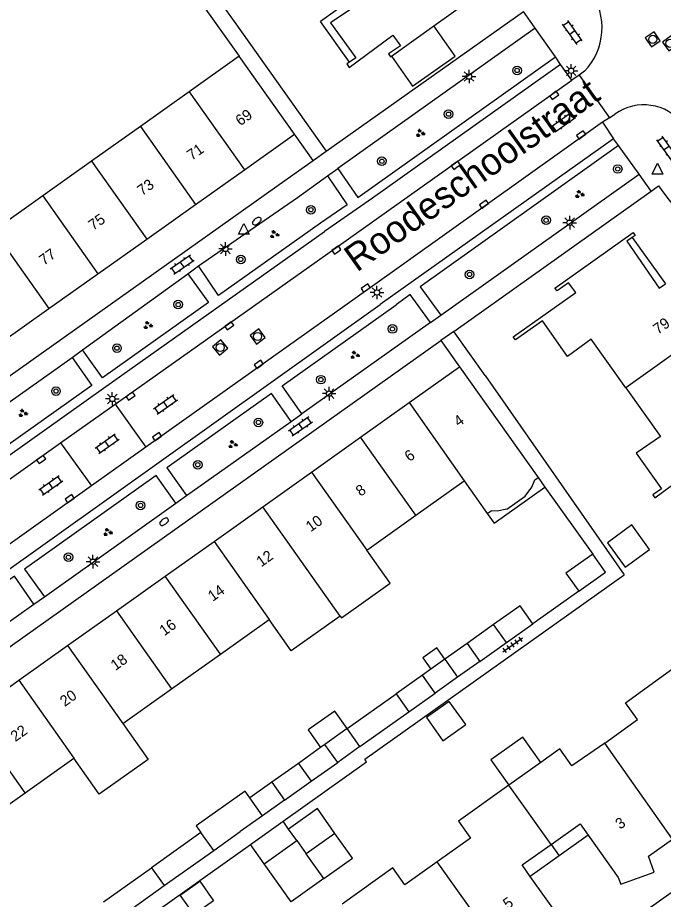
# Model space of a CAD drawing. Extents: x 124000 to 128010, y 398999 to 403000.
# Drawn here: x 126817.5 to 126877.4, y 399818 to 399899.7 of the extents above; entities that cross this region are included whole.
import ezdxf

# ---------------------------------------------------------------- set-up
doc = ezdxf.new("R2010")
doc.units = 0
for name, color, linetype in [('gg-afsc-erfafscheiding', 7, 'Continuous'), ('gg-afsc-hekwerk', 7, 'Continuous'), ('gg-afsc-muur', 7, 'Continuous'), ('gg-anno-huisnummerreeks BGT', 7, 'Continuous'), ('gg-anno-openbare ruimte label', 7, 'Continuous'), ('gg-bbg-gedigitaliseerde bebouwing', 7, 'Continuous'), ('gg-bbg-gedigitaliseerde bijgebouw', 7, 'Continuous'), ('gg-bbg-hoofdgebouw', 7, 'Continuous'), ('gg-bbg-luifel en loopbrug', 7, 'Continuous'), ('gg-bbg-tussenscheiding', 7, 'Continuous'), ('gg-knt-verharding', 7, 'Continuous'), ('gg-knt-verharding nz', 7, 'Continuous'), ('gt-grn-weggrens', 7, 'Continuous'), ('gt-symb-boom', 7, 'Continuous'), ('gt-symb-brandkraan', 7, 'Continuous'), ('gt-symb-groenvak', 7, 'Continuous'), ('gt-symb-klinker verharding', 7, 'Continuous'), ('gt-symb-kolk', 7, 'Continuous'), ('gt-symb-lichtmast', 7, 'Continuous'), ('gt-symb-rioolschacht', 7, 'Continuous'), ('gt-symb-tegel verharding', 7, 'Continuous'), ('gt-symb-waterafsluiter', 7, 'Continuous')]:
    doc.layers.add(name, color=color, linetype=linetype)

# ---------------------------------------------------------------- blocks, each defined once
blk = doc.blocks.new('gt0-RS')
at = {"layer": 'gt-symb-rioolschacht'}
blk.add_lwpolyline([(-0.5, -0.5), (0.5, -0.5), (0.5, 0.5), (-0.5, 0.5)], close=True, dxfattribs=at)
blk.add_circle((0, 0), 0.375, dxfattribs=at)
blk = doc.blocks.new('gt0-WAFSL')
at = {"layer": 'gt-symb-waterafsluiter'}
for p, q in [((-0.5, -0.333), (0, 0.667)), ((0, 0.667), (0.5, -0.333)), ((0.5, -0.333), (-0.5, -0.333))]:
    blk.add_line(p, q, dxfattribs=at)
blk = doc.blocks.new('gt0-KL1')
at = {"layer": 'gt-symb-klinker verharding'}
for p, q in [((-1.15, 0.3), (1.15, 0.3)), ((-1, -0.3), (-1, 0.3)), ((-0.5, 0.3), (-0.5, 0.45)), ((0, -0.3), (0, 0.3)), ((0.5, 0.3), (0.5, 0.45)), ((1, -0.3), (1, 0.3)), ((-1.15, -0.3), (1.15, -0.3)), ((-0.5, -0.45), (-0.5, -0.3)), ((0.5, -0.45), (0.5, -0.3))]:
    blk.add_line(p, q, dxfattribs=at)
blk = doc.blocks.new('gt0-BOOM')
at = {"layer": 'gt-symb-boom'}
for radius in [0.4, 0.2]:
    blk.add_circle((0, 0), radius, dxfattribs=at)
blk = doc.blocks.new('gt0-LMAST')
at = {"layer": 'gt-symb-lichtmast'}
for p, q in [((-0.182, 0.173), (-0.447, 0.438)), ((-0.005, 0.246), (-0.005, 0.621)), ((0.172, 0.173), (0.437, 0.438)), ((-0.255, -0.004), (-0.63, -0.004)), ((-0.182, -0.181), (-0.447, -0.446)), ((-0.005, -0.254), (-0.005, -0.629)), ((0.437, -0.446), (0.172, -0.181)), ((0.245, -0.004), (0.62, -0.004))]:
    blk.add_line(p, q, dxfattribs=at)
blk.add_circle((-0.005, -0.004), 0.25, dxfattribs=at)
blk = doc.blocks.new('gt0-KOLK')
at = {"layer": 'gt-symb-kolk'}
blk.add_lwpolyline([(0, 0), (0.375, 0), (0.375, 0.4), (-0.375, 0.4), (-0.375, 0), (0, 0)], dxfattribs=at)
blk = doc.blocks.new('gt0-GRVAK')
at = {"layer": 'gt-symb-groenvak'}
for p, q in [((-0.11, 0.189), (-0.228, 0.24)), ((-0.182, 0.153), (0.088, 0.153)), ((-0.091, 0.211), (-0.156, 0.322)), ((-0.047, 0.214), (-0.047, 0.393)), ((-0.004, 0.211), (0.061, 0.322)), ((0.015, 0.189), (0.133, 0.24)), ((0.262, -0.052), (0.197, 0.059)), ((0.305, -0.049), (0.305, 0.13)), ((0.349, -0.052), (0.414, 0.059)), ((-0.245, -0.228), (-0.363, -0.177)), ((-0.318, -0.264), (-0.047, -0.264)), ((-0.226, -0.206), (-0.291, -0.095)), ((-0.183, -0.203), (-0.183, -0.024)), ((-0.139, -0.206), (-0.074, -0.095)), ((-0.12, -0.228), (-0.002, -0.177)), ((0.243, -0.074), (0.125, -0.023)), ((0.17, -0.11), (0.441, -0.11)), ((0.368, -0.074), (0.486, -0.023))]:
    blk.add_line(p, q, dxfattribs=at)
blk = doc.blocks.new('gt0-BR')
at = {"layer": 'gt-symb-brandkraan'}
for centre, radius, start, end in [((-0.244, 0), 0.206, 107.56694, 252.43307), ((0.599, -2.664), 3, 106.89205, 107.56694), ((0, -0.691), 0.938, 73.10799, 106.89205), ((-0.599, -2.664), 3, 72.43309, 73.10799), ((0.244, 0), 0.206, 287.56695, 72.43309), ((0.599, 2.664), 3, 252.43307, 253.10797), ((0, 0.691), 0.938, 253.10797, 286.89206), ((-0.599, 2.664), 3, 286.89206, 287.56695)]:
    blk.add_arc(centre, radius, start, end, dxfattribs=at)
blk = doc.blocks.new('gt0-TEG1')
at = {"layer": 'gt-symb-tegel verharding'}
for p, q in [((-1.125, 0), (1.125, 0)), ((-0.9, -0.25), (-0.9, 0.25)), ((-0.45, -0.25), (-0.45, 0.25)), ((0, -0.25), (0, 0.25)), ((0.45, -0.25), (0.45, 0.25)), ((0.9, -0.25), (0.9, 0.25))]:
    blk.add_line(p, q, dxfattribs=at)

msp = doc.modelspace()

# ---------------------------------------------------------------- linework, layer by layer
at = {"layer": 'gg-afsc-erfafscheiding'}
for p, q in [((126828.733, 399911.709), (126837.582, 399899.316)), ((126860.853, 399866.519), (126873.751, 399848.049)), ((126818.832, 399808.659), (126839.097, 399823.061))]:
    msp.add_line(p, q, dxfattribs=at)
msp.add_lwpolyline([(126842.12, 399825.21), (126849.868, 399830.716), (126849.695, 399830.961)], dxfattribs=at)
at = {"layer": 'gg-afsc-hekwerk'}
for p, q in [((126846.12, 399887.288), (126864.393, 399900.234)), ((126837.582, 399899.316), (126846.12, 399887.288)), ((126876.239, 399883.587), (126876.911, 399884.064)), ((126857.955, 399870.594), (126876.239, 399883.587))]:
    msp.add_line(p, q, dxfattribs=at)
at = {"layer": 'gg-afsc-muur'}
for p, q in [((126829.909, 399907.564), (126838.06, 399896.078)), ((126866.391, 399856.144), (126870.817, 399849.935)), ((126849.695, 399830.961), (126873.751, 399848.049)), ((126869.52, 399846.515), (126865.281, 399843.504))]:
    msp.add_line(p, q, dxfattribs=at)
at = {"layer": 'gg-bbg-gedigitaliseerde bebouwing'}
for p, q in [((126838.06, 399896.078), (126833.427, 399892.786)), ((126833.427, 399892.786), (126828.903, 399889.571)), ((126828.903, 399889.571), (126824.379, 399886.357)), ((126824.379, 399886.357), (126819.855, 399883.142)), ((126819.855, 399883.142), (126815.314, 399879.916)), ((126858.478, 399867.297), (126865.751, 399857.042)), ((126854.422, 399853.55), (126858.904, 399856.733)), ((126858.904, 399856.733), (126861.051, 399853.708)), ((126865.443, 399856.824), (126865.751, 399857.042)), ((126849.889, 399850.33), (126854.422, 399853.55)), ((126861.051, 399853.708), (126861.419, 399853.969)), ((126836.316, 399840.688), (126840.841, 399843.902)), ((126831.791, 399837.474), (126836.316, 399840.688)), ((126827.266, 399834.26), (126831.791, 399837.474)), ((126871.938, 399832.429), (126874.979, 399834.624)), ((126818.225, 399827.838), (126822.741, 399831.046)), ((126866.006, 399830.642), (126863.041, 399828.531)), ((126813.7, 399824.624), (126818.225, 399827.838))]:
    msp.add_line(p, q, dxfattribs=at)
for points in [[(126862.865, 399854.127), (126864.564, 399855.333), (126865.18, 399856.155), (126865.443, 399856.824)], [(126862.865, 399854.127), (126861.964, 399853.938), (126861.419, 399853.969)], [(126847.431, 399844.208), (126847.535, 399844.059), (126852.06, 399847.272), (126849.889, 399850.33)], [(126847.431, 399844.208), (126842.881, 399841.004), (126840.841, 399843.902)], [(126827.266, 399834.26), (126829.621, 399830.914), (126825.083, 399827.719), (126822.741, 399831.046)], [(126871.938, 399832.429), (126868.892, 399830.342), (126867.779, 399831.905), (126866.006, 399830.642)], [(126863.041, 399828.531), (126858.369, 399825.204), (126859.488, 399823.633), (126856.396, 399821.432)], [(126856.396, 399821.432), (126853.416, 399819.31), (126852.305, 399820.875), (126847.588, 399817.524)]]:
    msp.add_lwpolyline(points, dxfattribs=at)
at = {"layer": 'gg-bbg-gedigitaliseerde bijgebouw'}
for p, q in [((126871.997, 399848.273), (126870.817, 399849.935)), ((126869.52, 399846.515), (126871.997, 399848.273)), ((126861.641, 399843.422), (126859.177, 399841.675)), ((126862.832, 399841.768), (126865.281, 399843.504)), ((126859.177, 399841.675), (126860.356, 399840.012)), ((126860.356, 399840.012), (126862.832, 399841.768)), ((126855.052, 399838.744), (126852.592, 399836.994)), ((126856.234, 399837.082), (126855.052, 399838.744)), ((126853.792, 399835.345), (126856.234, 399837.082)), ((126848.071, 399833.781), (126852.592, 399836.994)), ((126849.252, 399832.118), (126853.792, 399835.345)), ((126849.252, 399832.118), (126848.071, 399833.781)), ((126846.009, 399832.318), (126845.598, 399832.027)), ((126847.191, 399830.654), (126846.009, 399832.318)), ((126845.598, 399832.027), (126843.543, 399830.567)), ((126843.543, 399830.567), (126841.081, 399828.819)), ((126844.743, 399828.916), (126847.191, 399830.654)), ((126842.263, 399827.155), (126844.743, 399828.916)), ((126841.081, 399828.819), (126842.263, 399827.155)), ((126840.207, 399825.696), (126839.032, 399827.365)), ((126840.207, 399825.696), (126838.151, 399824.237)), ((126839.097, 399823.061), (126842.12, 399825.21)), ((126842.641, 399824.478), (126842.12, 399825.21)), ((126834.51, 399824.151), (126829.93, 399820.897)), ((126835.709, 399822.502), (126838.151, 399824.237)), ((126846.932, 399824.08), (126844.271, 399822.186)), ((126840.374, 399821.265), (126843.397, 399823.415)), ((126843.397, 399823.415), (126844.271, 399822.186)), ((126831.111, 399819.235), (126835.709, 399822.502)), ((126840.374, 399821.265), (126839.097, 399823.061)), ((126825.475, 399817.733), (126829.93, 399820.897)), ((126826.653, 399816.067), (126831.111, 399819.235))]:
    msp.add_line(p, q, dxfattribs=at)
for points in [[(126852.175, 399896.086), (126854.128, 399893.306), (126858.084, 399896.086), (126856.109, 399898.898)], [(126870.817, 399849.935), (126868.34, 399848.177), (126869.52, 399846.515)], [(126865.281, 399843.504), (126864.102, 399845.167), (126861.641, 399843.422)], [(126855.42, 399834.801), (126856.942, 399832.662), (126859.051, 399834.163), (126857.529, 399836.302), (126855.42, 399834.801)], [(126839.032, 399827.365), (126838.602, 399827.976), (126834.066, 399824.782), (126834.51, 399824.151)], [(126846.932, 399824.08), (126845.302, 399826.371), (126842.641, 399824.478)], [(126835.69, 399817.838), (126833.882, 399816.552), (126832.595, 399818.36), (126834.403, 399819.647), (126835.69, 399817.838)]]:
    msp.add_lwpolyline(points, dxfattribs=at)
at = {"layer": 'gg-bbg-hoofdgebouw'}
for p, q in [((126843.186, 399888.863), (126838.06, 399896.078)), ((126838.545, 399885.566), (126843.186, 399888.863)), ((126834.021, 399882.352), (126838.545, 399885.566)), ((126829.495, 399879.137), (126834.021, 399882.352)), ((126824.972, 399875.923), (126829.495, 399879.137)), ((126820.431, 399872.697), (126824.972, 399875.923)), ((126815.922, 399869.494), (126820.431, 399872.697)), ((126853.823, 399863.989), (126858.478, 399867.297)), ((126849.299, 399860.775), (126853.823, 399863.989)), ((126844.767, 399857.555), (126849.299, 399860.775)), ((126840.249, 399854.346), (126844.767, 399857.555)), ((126835.725, 399851.131), (126840.249, 399854.346)), ((126831.21, 399847.923), (126835.725, 399851.131)), ((126826.685, 399844.708), (126831.21, 399847.923)), ((126822.161, 399841.494), (126826.685, 399844.708)), ((126817.645, 399838.285), (126822.161, 399841.494)), ((126813.121, 399835.07), (126817.645, 399838.285))]:
    msp.add_line(p, q, dxfattribs=at)
for points in [[(126848.361, 399901.28), (126848.766, 399900.709), (126846.516, 399899.168), (126848.854, 399895.939), (126848.273, 399895.549)], [(126856.109, 399898.898), (126859.32, 399901.193), (126859.12, 399901.446), (126858.927, 399901.301)], [(126848.273, 399895.549), (126848.042, 399895.394), (126848.238, 399895.055), (126852.306, 399898.049), (126852.997, 399897.065), (126851.909, 399896.305), (126852.089, 399896.025), (126852.175, 399896.086)], [(126873.901, 399865.349), (126870.681, 399869.876), (126868.473, 399868.271), (126866.175, 399871.565), (126863.661, 399869.811), (126863.459, 399870.076), (126869.246, 399874.18), (126868.584, 399875.093), (126867.525, 399874.341), (126867.324, 399874.595), (126874.575, 399879.751), (126874.752, 399879.486), (126874.484, 399879.301)], [(126874.484, 399879.301), (126873.97, 399878.946), (126876.975, 399874.606), (126877.553, 399875.004)], [(126873.901, 399865.349), (126877.094, 399860.859), (126874.85, 399859.297), (126877.198, 399856.008), (126876.388, 399855.432), (126876.576, 399855.169), (126880.717, 399858.23), (126881.41, 399857.193), (126880.259, 399856.399), (126880.467, 399856.092), (126883.059, 399857.963)], [(126874.979, 399834.624), (126873.855, 399836.181), (126878.594, 399839.603), (126882.504, 399834.101)], [(126866.964, 399823.062), (126869.649, 399824.969), (126870.402, 399823.909)], [(126870.402, 399823.909), (126873.18, 399820), (126873.436, 399819.356), (126876.529, 399820.474), (126875.977, 399821.965), (126878.208, 399823.553)], [(126865.039, 399820.089), (126864.281, 399821.155), (126866.964, 399823.062)], [(126862.755, 399812.584), (126864.97, 399814.157), (126866.255, 399813.2), (126868.482, 399815.831), (126867.824, 399816.168), (126865.039, 399820.089)]]:
    msp.add_lwpolyline(points, dxfattribs=at)
at = {"layer": 'gg-bbg-luifel en loopbrug'}
for p, q in [((126848.361, 399901.28), (126845.597, 399899.318)), ((126848.273, 399895.549), (126845.597, 399899.318)), ((126874.484, 399879.301), (126877.553, 399875.004)), ((126865.751, 399857.042), (126866.391, 399856.144)), ((126859.177, 399841.675), (126857.115, 399840.21)), ((126857.115, 399840.21), (126855.825, 399839.293)), ((126857.115, 399840.21), (126858.295, 399838.547)), ((126860.356, 399840.012), (126858.295, 399838.547)), ((126855.825, 399839.293), (126855.052, 399838.744)), ((126858.295, 399838.547), (126856.234, 399837.082)), ((126848.071, 399833.781), (126846.009, 399832.318)), ((126849.252, 399832.118), (126847.191, 399830.654)), ((126841.081, 399828.819), (126839.032, 399827.365)), ((126842.263, 399827.155), (126840.207, 399825.696)), ((126870.402, 399823.909), (126867.72, 399821.999)), ((126866.964, 399823.062), (126867.72, 399821.999)), ((126845.901, 399819.895), (126844.271, 399822.186)), ((126867.72, 399821.999), (126865.039, 399820.089))]:
    msp.add_line(p, q, dxfattribs=at)
for points in [[(126861.051, 399853.708), (126861.689, 399852.809), (126866.391, 399856.144)], [(126874.447, 399852.652), (126872.178, 399851.014), (126873.816, 399848.745), (126876.085, 399850.383), (126874.447, 399852.652)], [(126857.115, 399840.21), (126856.367, 399841.263), (126855.077, 399840.347), (126855.825, 399839.293)], [(126848.071, 399833.781), (126846.913, 399835.413), (126844.44, 399833.659), (126845.598, 399832.027)], [(126866.006, 399830.642), (126864.353, 399832.989), (126861.377, 399830.894), (126863.041, 399828.531)], [(126845.901, 399819.895), (126848.562, 399821.789), (126846.932, 399824.08)], [(126845.901, 399819.895), (126842.879, 399817.745), (126840.374, 399821.265)]]:
    msp.add_lwpolyline(points, dxfattribs=at)
at = {"layer": 'gg-bbg-tussenscheiding'}
for p, q in [((126852.175, 399896.086), (126856.109, 399898.898)), ((126833.427, 399892.786), (126838.545, 399885.566)), ((126828.903, 399889.571), (126834.021, 399882.352)), ((126824.379, 399886.357), (126829.495, 399879.137)), ((126819.855, 399883.142), (126824.972, 399875.923)), ((126815.314, 399879.916), (126820.431, 399872.697)), ((126882.064, 399871.193), (126873.901, 399865.349)), ((126853.823, 399863.989), (126858.904, 399856.733)), ((126854.422, 399853.55), (126849.299, 399860.775)), ((126844.767, 399857.555), (126849.889, 399850.33)), ((126847.431, 399844.208), (126840.249, 399854.346)), ((126835.725, 399851.131), (126840.841, 399843.902)), ((126836.316, 399840.688), (126831.21, 399847.923)), ((126826.685, 399844.708), (126831.791, 399837.474)), ((126862.832, 399841.768), (126861.641, 399843.422)), ((126822.161, 399841.494), (126827.266, 399834.26)), ((126817.645, 399838.285), (126822.741, 399831.046)), ((126852.592, 399836.994), (126853.792, 399835.345)), ((126818.225, 399827.838), (126813.121, 399835.07)), ((126878.208, 399823.553), (126871.938, 399832.429)), ((126843.543, 399830.567), (126844.743, 399828.916)), ((126866.964, 399823.062), (126863.041, 399828.531)), ((126835.709, 399822.502), (126834.51, 399824.151)), ((126843.397, 399823.415), (126842.641, 399824.478)), ((126829.93, 399820.897), (126831.111, 399819.235)), ((126862.755, 399812.584), (126856.396, 399821.432))]:
    msp.add_line(p, q, dxfattribs=at)
at = {"layer": 'gg-knt-verharding'}
for p, q in [((126865.497, 399898.675), (126847.187, 399885.675)), ((126867.359, 399896.038), (126865.497, 399898.675)), ((126868.901, 399893.876), (126867.827, 399895.328)), ((126869.579, 399894.341), (126868.901, 399893.876)), ((126869.579, 399894.341), (126872.377, 399890.393)), ((126872.377, 399890.393), (126871.742, 399889.971)), ((126871.742, 399889.971), (126872.757, 399888.44)), ((126844.913, 399886.432), (126843.186, 399888.863)), ((126872.757, 399888.44), (126851.116, 399873.074)), ((126875.132, 399885.145), (126873.211, 399887.803)), ((126844.913, 399886.432), (126846.12, 399887.288)), ((126842.506, 399884.727), (126844.913, 399886.432)), ((126783.26, 399842.669), (126842.506, 399884.727)), ((126843.469, 399883.006), (126846.237, 399884.993)), ((126856.735, 399872.098), (126875.132, 399885.145)), ((126834.287, 399876.679), (126843.469, 399883.006)), ((126823.548, 399868.893), (126833.305, 399875.936)), ((126806.985, 399841.631), (126851.116, 399873.074)), ((126855.786, 399871.413), (126843.878, 399862.944)), ((126857.955, 399870.594), (126856.749, 399869.736)), ((126860.853, 399866.519), (126857.955, 399870.594)), ((126797.724, 399827.823), (126856.749, 399869.736)), ((126856.749, 399869.736), (126858.478, 399867.297)), ((126813.797, 399861.951), (126822.575, 399868.172)), ((126825.401, 399866.296), (126823.548, 399868.893)), ((126826.56, 399863.842), (126829.42, 399859.863)), ((126833.18, 399855.385), (126842.891, 399862.247)), ((126821.507, 399860.25), (126824.368, 399856.27)), ((126831.358, 399857.955), (126833.18, 399855.385)), ((126820.002, 399845.994), (126832.172, 399854.673)), ((126818.162, 399848.574), (126820.002, 399845.994)), ((126888.345, 399825.881), (126826.327, 399781.806))]:
    msp.add_line(p, q, dxfattribs=at)
for points in [[(126847.187, 399885.675), (126849.039, 399882.99), (126867.359, 399896.038)], [(126867.827, 399895.328), (126850.402, 399882.924), (126845.96, 399879.846)], [(126873.211, 399887.803), (126854.834, 399874.725), (126856.735, 399872.098)], [(126846.237, 399884.993), (126848.073, 399882.33), (126845.588, 399880.631)], [(126845.588, 399880.631), (126836.139, 399873.918), (126834.287, 399876.679)], [(126801.965, 399848.633), (126825.48, 399865.344), (126845.96, 399879.846)], [(126833.305, 399875.936), (126835.228, 399873.271), (126825.401, 399866.296)], [(126855.786, 399871.413), (126853.898, 399874.023), (126852.618, 399873.062)], [(126843.878, 399862.944), (126842.055, 399865.541), (126852.618, 399873.062)], [(126822.575, 399868.172), (126824.406, 399865.588), (126815.632, 399859.361)], [(126842.891, 399862.247), (126841.068, 399864.839), (126831.358, 399857.955)], [(126832.172, 399854.673), (126830.372, 399857.243), (126818.162, 399848.574)], [(126819.029, 399845.305), (126817.224, 399847.907), (126807.46, 399840.974)], [(126807.46, 399840.974), (126809.277, 399838.406), (126819.029, 399845.305)]]:
    msp.add_lwpolyline(points, dxfattribs=at)
msp.add_arc((127063.63, 400026.029), 234.559, 217.24636, 223.70459, dxfattribs=at)
at = {"layer": 'gg-knt-verharding nz'}
for p, q in [((126870.058, 399894.69), (126869.579, 399894.341)), ((126847.025, 399878.336), (126868.901, 399893.876)), ((126872.377, 399890.393), (126872.885, 399890.71)), ((126871.742, 399889.971), (126849.97, 399874.475)), ((126826.56, 399863.842), (126847.025, 399878.336)), ((126849.97, 399874.475), (126829.42, 399859.863)), ((126821.507, 399860.25), (126826.56, 399863.842)), ((126799.619, 399844.69), (126821.507, 399860.25)), ((126829.42, 399859.863), (126824.368, 399856.27)), ((126824.368, 399856.27), (126802.427, 399840.67))]:
    msp.add_line(p, q, dxfattribs=at)
for centre, radius, start, end in [((126865.838, 399898.738), 5.848, 316.19108, 35.63004), ((126875.563, 399887.035), 4.547, 37.28872, 126.08432)]:
    msp.add_arc(centre, radius, start, end, dxfattribs=at)
at = {"layer": 'gt-grn-weggrens'}
for p, q in [((126865.497, 399898.675), (126864.393, 399900.234)), ((126867.827, 399895.328), (126867.359, 399896.038)), ((126873.211, 399887.803), (126872.757, 399888.44)), ((126846.237, 399884.993), (126847.187, 399885.675)), ((126876.239, 399883.587), (126875.132, 399885.145)), ((126833.305, 399875.936), (126834.287, 399876.679)), ((126855.786, 399871.413), (126856.735, 399872.098)), ((126822.575, 399868.172), (126823.548, 399868.893)), ((126842.891, 399862.247), (126843.878, 399862.944)), ((126832.172, 399854.673), (126833.18, 399855.385)), ((126819.029, 399845.305), (126820.002, 399845.994))]:
    msp.add_line(p, q, dxfattribs=at)

# ---------------------------------------------------------------- block references
at = {"layer": 'gt-symb-boom'}
for p in [(126863.807, 399894.767), (126857.461, 399890.719), (126851.283, 399886.354), (126873.135, 399885.638), (126844.702, 399881.864), (126866.506, 399880.892), (126838.205, 399877.262), (126859.406, 399875.871), (126832.406, 399873.079), (126852.259, 399870.817), (126826.734, 399869.037), (126845.627, 399866.119), (126821.082, 399865.054), (126839.835, 399862.153), (126834.225, 399858.235), (126828.917, 399854.471), (126822.233, 399849.664)]:
    msp.add_blockref('gt0-BOOM', p, dxfattribs=at)
at = {"layer": 'gt-symb-brandkraan'}
for p, rotation in [((126839.692, 399880.808), 36.8240335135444), ((126831.101, 399852.956), 36.824033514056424)]:
    msp.add_blockref('gt0-BR', p, dxfattribs=dict(at, rotation=rotation))
at = {"layer": 'gt-symb-groenvak'}
for p in [(126854.83, 399888.955), (126869.588, 399883.297), (126841.313, 399879.572), (126829.589, 399871.154), (126848.761, 399868.395), (126818.003, 399863.013), (126837.451, 399860.116), (126825.865, 399851.975)]:
    msp.add_blockref('gt0-GRVAK', p, dxfattribs=at)
at = {"layer": 'gt-symb-klinker verharding'}
for p, rotation in [((126868.945, 399898.283), 125.43780146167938), ((126868.099, 399889.981), 35.26443024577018), ((126877.686, 399887.576), 125.43780146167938), ((126832.775, 399876.79), 34.81835448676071), ((126831.225, 399863.837), 35.23135738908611), ((126843.747, 399861.801), 34.81835448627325), ((126825.814, 399860.182), 35.2644302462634), ((126820.6, 399856.332), 35.2644302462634)]:
    msp.add_blockref('gt0-KL1', p, dxfattribs=dict(at, rotation=rotation))
at = {"layer": 'gt-symb-kolk'}
for p, rotation in [((126867.375, 399892.294), 35.51769786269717), ((126869.864, 399888.635), 35.51769786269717), ((126858.242, 399885.81), 35.51769786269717), ((126860.864, 399882.21), 35.51769786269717), ((126847.186, 399877.968), 35.51769786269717), ((126849.893, 399874.444), 35.5176978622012), ((126837.253, 399870.944), 35.43780146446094), ((126839.989, 399867.371), 35.43780146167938), ((126827.876, 399864.752), -144.68878655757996), ((126830.559, 399860.678), 35.391107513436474), ((126819.595, 399858.881), -144.56219854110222), ((126822.234, 399855.25), -144.68878656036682)]:
    msp.add_blockref('gt0-KOLK', p, dxfattribs=dict(at, rotation=rotation))
at = {"layer": 'gt-symb-lichtmast'}
for p in [(126868.829, 399894.741), (126859.363, 399894.21), (126868.691, 399880.665), (126836.789, 399878.234), (126850.834, 399874.198), (126826.304, 399864.338), (126846.396, 399864.828), (126824.515, 399849.253)]:
    msp.add_blockref('gt0-LMAST', p, dxfattribs=at)
at = {"layer": 'gt-symb-rioolschacht'}
for p, rotation in [((126876.384, 399897.651), -55.38819363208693), ((126877.975, 399897.281), -143.62293247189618), ((126839.765, 399870.116), -143.4165788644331), ((126836.301, 399869.1), -140.80331119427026)]:
    msp.add_blockref('gt0-RS', p, dxfattribs=dict(at, rotation=rotation))
at = {"layer": 'gt-symb-tegel verharding', "rotation": 35.39110751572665}
msp.add_blockref('gt0-TEG1', (126863.41, 399841.548), dxfattribs=at)
at = {"layer": 'gt-symb-waterafsluiter'}
for p in [(126876.832, 399885.504), (126838.492, 399879.933)]:
    msp.add_blockref('gt0-WAFSL', p, dxfattribs=at)

# ---------------------------------------------------------------- texts
at = {"layer": 'gg-anno-huisnummerreeks BGT'}
for s, rotation, p in [('69', 35.4, (126838.162, 399889.586)), ('71', 35.4, (126833.666, 399886.392)), ('73', 35.4, (126829.055, 399883.116)), ('75', 35.4, (126824.529, 399879.901)), ('77', 35.4, (126819.964, 399876.658)), ('79', 35.4, (126876.861, 399870.27)), ('4', 35.4, (126858.392, 399861.715)), ('6', 35.4, (126853.832, 399858.475)), ('8', 35.4, (126849.304, 399855.258)), ('10', 35.4, (126844.674, 399851.968)), ('12', 35.4, (126840.098, 399848.717)), ('14', 35.4, (126835.604, 399845.524)), ('16', 35.4, (126831.114, 399842.333)), ('18', 35.4, (126826.589, 399839.119)), ('20', 35.4, (126821.891, 399835.781)), ('22', 35.4, (126817.316, 399832.53)), ('3', 35.2, (126873.358, 399824.411)), ('5', 35.3, (126862.952, 399817.01))]:
    msp.add_text(s, height=1, rotation=rotation, dxfattribs=at).set_placement(p)
at = {"layer": 'gg-anno-openbare ruimte label'}
msp.add_text('Roodeschoolstraat', height=2.5, rotation=35.4, dxfattribs=at).set_placement((126848.963, 399876.02))

doc.saveas('drawing.dxf')
